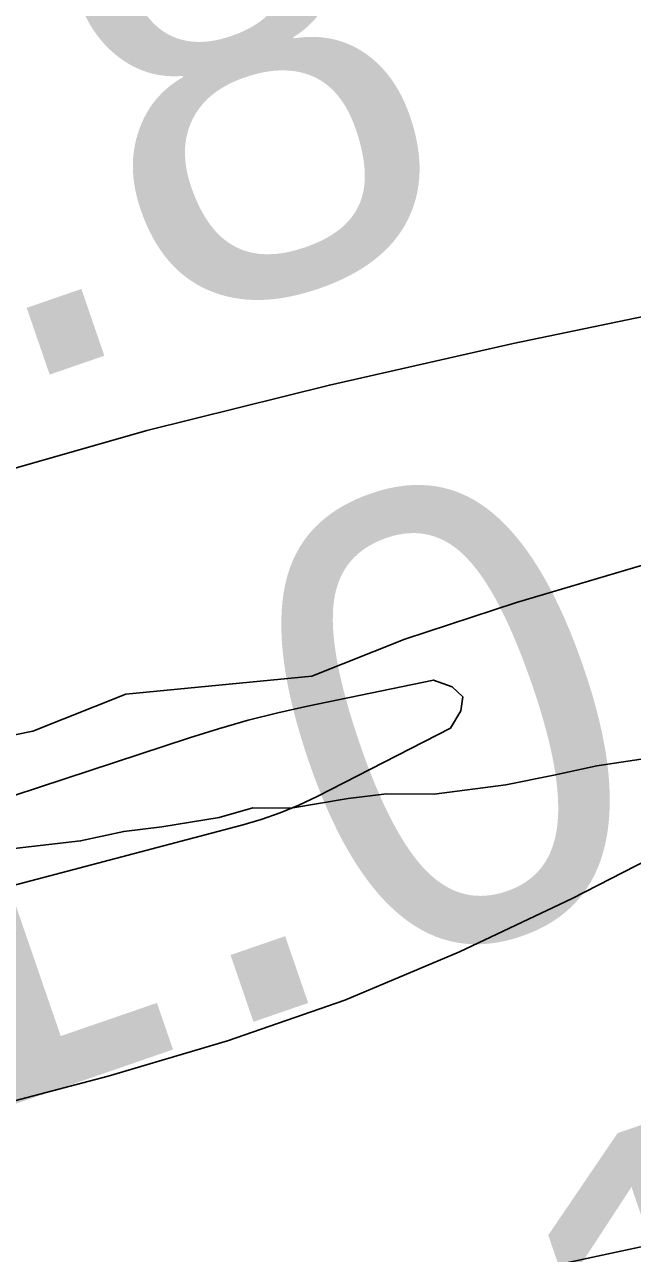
# Model space of a CAD drawing. Extents: x 3297772 to 3335630, y 634068 to 659439.
# Drawn here: x 3320735.6 to 3320825.2, y 657359.3 to 657540.4 of the extents above; entities that cross this region are included whole.
import ezdxf

# ---------------------------------------------------------------- set-up
doc = ezdxf.new("R2010")
doc.units = 0
for name, color, linetype in [('V-RIVR-RANG', 7, 'Continuous'), ('V-RRAP-FSHR', 7, 'Continuous'), ('V-SITE-VEGE', 7, 'Continuous'), ('V-TOPO-MAJR', 7, 'Continuous'), ('V-TOPO-MINR', 7, 'Continuous'), ('V-TOPO-SHOR', 7, 'Continuous')]:
    doc.layers.add(name, color=color, linetype=linetype)

msp = doc.modelspace()

# ---------------------------------------------------------------- linework, layer by layer
at = {"layer": 'V-RRAP-FSHR'}
msp.add_lwpolyline([(3321108.35, 657420.66), (3320640.13, 657320.25)], dxfattribs=at)
at = {"layer": 'V-SITE-VEGE'}
for p, q in [((3320835.57, 657463.36), (3320808.13, 657455.22)), ((3320808.13, 657455.22), (3320791.67, 657449.78)), ((3320791.67, 657449.78), (3320777.94, 657444.33)), ((3320777.94, 657444.33), (3320750.52, 657441.67)), ((3320750.52, 657441.67), (3320736.8, 657436.22)), ((3320736.8, 657436.22), (3320723.09, 657433.52))]:
    msp.add_line(p, q, dxfattribs=at)
at = {"layer": 'V-TOPO-MAJR'}
for points in [[(3320921.81, 657517.08), (3320807.64, 657493.37), (3320780.54, 657487.27), (3320753.61, 657480.55), (3320726.92, 657472.93), (3320700.39, 657464.71), (3320314.66, 657337.92), (3320298.54, 657329.99), (3320284.6, 657319.82)], [(3320284.6, 657319.82), (3320273.9, 657306.27), (3320265.36, 657290.48), (3320265.72, 657279), (3320269.23, 657270.38), (3320277.46, 657266.04), (3320288.85, 657264.56), (3320747.89, 657385.36), (3320765.5, 657390.61), (3320782.82, 657396.6), (3320799.71, 657403.71), (3320816.33, 657411.55), (3320937.18, 657473.52)]]:
    msp.add_lwpolyline(points, dxfattribs=at)
at = {"layer": 'V-TOPO-MINR'}
msp.add_lwpolyline([(3320693.03, 657402.74), (3320767.61, 657422.37), (3320770.47, 657423.22), (3320773.29, 657424.2), (3320776.03, 657425.35), (3320778.73, 657426.63), (3320798.37, 657436.69), (3320799.91, 657439.23), (3320800.21, 657441.32), (3320798.66, 657442.77), (3320795.87, 657443.77), (3320777.32, 657439.92), (3320772.92, 657438.93), (3320768.54, 657437.84), (3320764.2, 657436.6), (3320759.89, 657435.26), (3320697.22, 657414.66)], dxfattribs=at)
at = {"layer": 'V-TOPO-SHOR'}
msp.add_lwpolyline([(3320731.86, 657418.68), (3320743.84, 657420.06), (3320750.19, 657421.45), (3320755.83, 657422.14), (3320764.28, 657423.53), (3320769.22, 657424.92), (3320774.85, 657424.91), (3320783.31, 657426.29), (3320788.95, 657426.98), (3320795.99, 657426.96), (3320806.56, 657428.34), (3320813.61, 657429.73), (3320819.96, 657431.12), (3320829.12, 657432.51)], dxfattribs=at)

# ---------------------------------------------------------------- texts
at = {"layer": 'V-RIVR-RANG'}
for s, p in [('31.8', (3320637.32, 657453.68)), ('21.0', (3320667.38, 657358.27)), ('29.1', (3320705.18, 657265.52))]:
    msp.add_text(s, height=67, rotation=19.0083, dxfattribs=at).set_placement(p)

doc.saveas('drawing.dxf')
